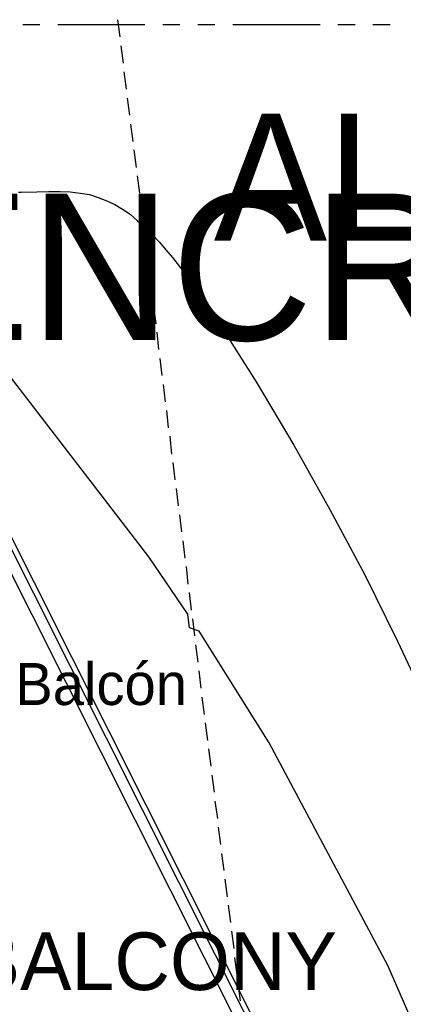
# Model space of a CAD drawing. Header units: feet. Extents: x -79 to 198, y -22 to 181.
# Tile 316 of 318: x 124 to 135, y 132 to 160. Entities that reach past the tile are written whole.
import ezdxf
from ezdxf.enums import TextEntityAlignment as Align

# ---------------------------------------------------------------- set-up
doc = ezdxf.new("R2010")
doc.units = ezdxf.units.FT
for name, color, linetype in [('A-AREA-UNIDAD', 30, 'CONTINUOUS'), ('A-LINEA', 7, 'CONTINUOUS'), ('A-NOMBRE-ESPACIO', 2, 'CONTINUOUS'), ('A-TEXTO-PDF', 3, 'CONTINUOUS')]:
    doc.layers.add(name, color=color, linetype=linetype)

msp = doc.modelspace()

# ---------------------------------------------------------------- linework, layer by layer
at = {"layer": 'A-AREA-UNIDAD'}
msp.add_lwpolyline([(137.312, 127.8578), (134.912, 133.3689), (131.52, 139.7333), (129.52, 142.9333), (129.248, 143.0222), (129.2, 143.4133), (128.08, 145.0489), (123.84, 150.5778), (119.44, 155.4133), (116.512, 158.0978), (115.28, 158.8622), (114.448, 159.0933), (110.64, 158.5778), (107.968, 158.6133), (104.72, 159.1822)], dxfattribs=at)
at = {"layer": 'A-LINEA'}
for p, q in [((127.1867, 160.4044), (127.2533, 159.9111)), ((124.9733, 160.2578), (124.48, 160.2578)), ((127.9733, 160.2578), (125.48, 160.2578)), ((128.9733, 160.2578), (128.48, 160.2578)), ((129.9733, 160.2578), (129.48, 160.2578)), ((132.9733, 160.2578), (130.48, 160.2578)), ((133.9733, 160.2578), (133.48, 160.2578)), ((134.9733, 160.2578), (134.48, 160.2578)), ((127.28, 159.6578), (127.3467, 159.1644)), ((127.3733, 158.9111), (127.44, 158.4178)), ((127.4667, 158.1644), (127.5333, 157.6711)), ((127.56, 157.4178), (127.6267, 156.9244)), ((142.471, 109.1644), (118.664, 156.5455)), ((142.471, 109.1644), (118.664, 156.5455)), ((142.471, 109.1644), (118.664, 156.5455)), ((127.6533, 156.6844), (127.72, 156.1778)), ((141.9822, 109.0957), (118.3186, 156.1837)), ((142.3125, 109.1409), (118.552, 156.4218)), ((127.7467, 155.9378), (127.8133, 155.4444)), ((127.84, 155.1911), (127.9067, 154.6978)), ((127.9333, 154.4444), (128, 153.9511)), ((128.0267, 153.6978), (128.0933, 153.2044)), ((128.12, 152.9644), (128.1867, 152.4578)), ((128.2133, 152.2178), (128.28, 151.7111)), ((128.3067, 151.4711), (128.36, 150.9778)), ((128.4, 150.7244), (128.4533, 150.2311)), ((128.4933, 149.9778), (128.5467, 149.4844)), ((128.5867, 149.2311), (128.64, 148.7378)), ((128.68, 148.4978), (128.7333, 147.9911)), ((128.7733, 147.7511), (128.8267, 147.2578)), ((128.8667, 147.0044), (128.92, 146.5111)), ((128.96, 146.2578), (129.0133, 145.7644)), ((129.0533, 145.5111), (129.1067, 145.0178)), ((129.1467, 144.7778), (129.2, 144.2711)), ((129.24, 144.0311), (129.2933, 143.5244)), ((129.3333, 143.2844), (129.3867, 142.7911)), ((129.4133, 142.5378), (129.48, 142.0444)), ((129.5067, 141.7911), (129.5733, 141.2978)), ((129.6, 141.0444), (129.6667, 140.5511)), ((129.6933, 140.3111), (129.76, 139.8044)), ((129.7867, 139.5644), (129.8533, 139.0711)), ((129.88, 138.8178), (129.9467, 138.3244)), ((129.9733, 138.0711), (130.04, 137.5778)), ((130.0667, 137.3244), (130.1333, 136.8311)), ((130.16, 136.5778), (130.2267, 136.0844)), ((130.2533, 135.8444), (130.32, 135.3378)), ((130.3467, 135.0978), (130.4133, 134.6044)), ((130.44, 134.3511), (130.5067, 133.8578)), ((130.5333, 133.6044), (130.6, 133.1111)), ((130.6267, 132.8578), (130.6933, 132.3644))]:
    msp.add_line(p, q, dxfattribs=at)
msp.add_lwpolyline([(124.36, 155.4711), (124.4, 155.4711), (124.44, 155.4711), (124.88, 155.4844), (125.2267, 155.4978), (125.5467, 155.4978), (125.84, 155.4844), (126.12, 155.4444), (126.3867, 155.4044), (126.64, 155.3244), (126.88, 155.2311), (127.1067, 155.1244), (127.3333, 154.9911), (127.5467, 154.8444), (127.76, 154.6578), (127.9733, 154.4711), (128.1867, 154.2578), (128.3867, 154.0444), (128.5733, 153.8311), (128.76, 153.6044), (128.96, 153.3511), (129.1467, 153.0978), (129.3333, 152.8578), (129.5067, 152.5911), (129.68, 152.3378), (129.8533, 152.0978), (130.0267, 151.8311), (131.1467, 150.0578), (132.2267, 148.2444), (133.2533, 146.4044), (134.2533, 144.5378), (135.1867, 142.6444), (136.08, 140.7378)], dxfattribs=at)

# ---------------------------------------------------------------- texts
at = {"layer": 'A-NOMBRE-ESPACIO'}
msp.add_text('Balcón', height=1.2, dxfattribs=at).set_placement((126.72, 140.8178), align=Align.CENTER)
at = {"layer": 'A-TEXTO-PDF'}
for s, height, p in [('ALLOWABLE', 3.633, (144.6541, 154.0865)), ('ENCROACHMENT', 4.186, (144.8906, 151.2455)), ('BALCONY', 1.646, (128.1965, 132.6718))]:
    msp.add_text(s, height=height, dxfattribs=at).set_placement(p, align=Align.CENTER)

doc.saveas('drawing.dxf')
